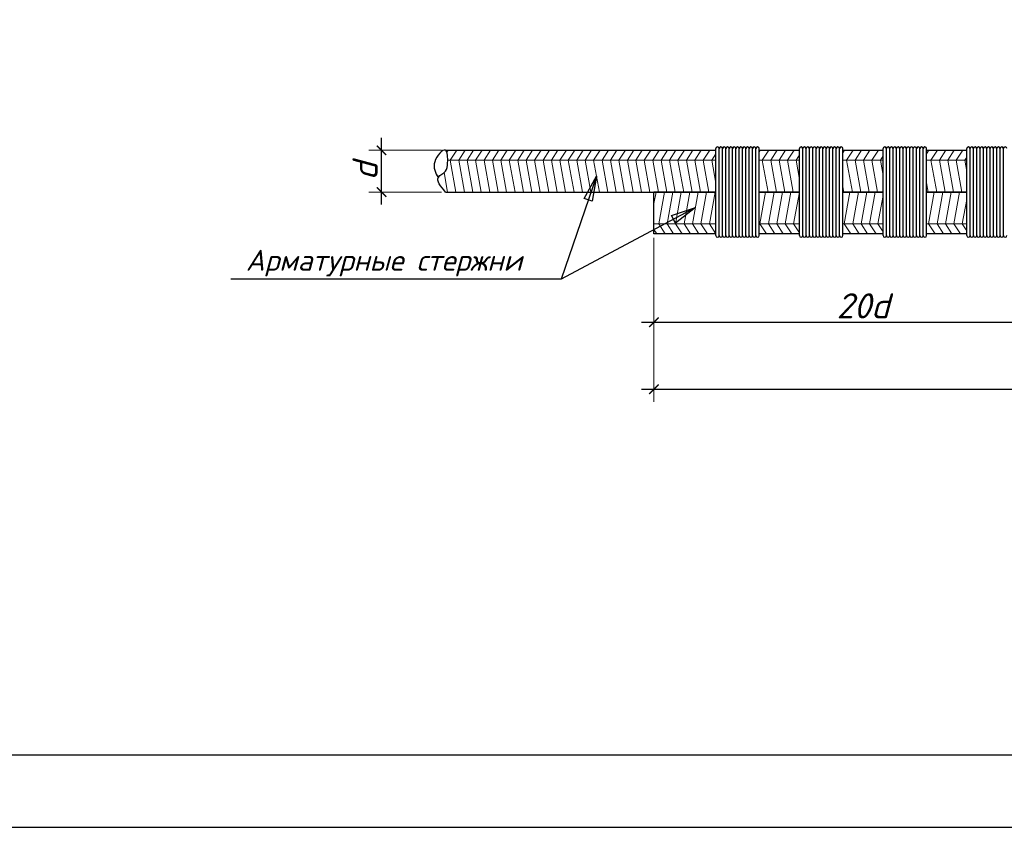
# Model space of a CAD drawing. Header units: millimetres. Extents: x -33345 to 4712671, y -3392 to 121473.
# Tile 609 of 656: x 3106069 to 3112876, y 44501 to 50080. Entities that reach past the tile are written whole.
import ezdxf

# ---------------------------------------------------------------- set-up
doc = ezdxf.new("R2010")
doc.units = ezdxf.units.MM
doc.layers.add('0.25', color=7, linetype='Continuous', lineweight=25)
doc.layers.add('Размеры1', color=252, linetype='Continuous', lineweight=15)
doc.layers.add('Лист', color=7, linetype='Continuous')
doc.layers.add('размеры КЖ', color=7, linetype='Continuous')
doc.styles.add('GOST 2.304', font='isocpeui.ttf')
doc.styles.add('ISOCPEUR', font='isocpeui.ttf', dxfattribs={"height": 300})
doc.dimstyles.new('SPDS$0', dxfattribs={"dimscale": 100, "dimtxt": 2.5, "dimasz": 1.5, "dimexe": 2, "dimexo": 0.625, "dimtad": 1, "dimdec": 0, "dimtxsty": 'GOST 2.304', "dimblk": '*U113', "dimcen": 0, "dimdle": 2, "dimclre": 256, "dimaunit": 1, "dimazin": 0, "dimtfac": 1, "dimtdec": 0, "dimtmove": 1, "dimatfit": 3, "dimfxl": 0.18, "dimtfill": 1, "dimtolj": 1, "dimtzin": 0, "dimlwe": -1, "dimarcsym": 0})

# ---------------------------------------------------------------- blocks, each defined once
blk = doc.blocks.new('*U328')
at = {"layer": '0.25', "color": 5, "linetype": 'Continuous', "lineweight": 25, "ltscale": 100}
blk.add_lwpolyline([(-59400, 0), (0, 0), (0, 42000), (-59400, 42000), (-59400, 0)], dxfattribs=at)
at = {"layer": '0.25', "color": 7, "linetype": 'Continuous', "lineweight": 30, "ltscale": 100}
blk.add_lwpolyline([(-57400, 500), (-500, 500), (-500, 41500), (-57400, 41500), (-57400, 500)], dxfattribs=at)
blk = doc.blocks.new('_ArchTick')
at = {"color": 0, "linetype": 'ByBlock', "const_width": 0.15}
blk.add_lwpolyline([(-0.5, -0.5), (0.5, 0.5)], dxfattribs=at)
blk = doc.blocks.new('*D309')
at = {"layer": 'Defpoints', "color": 0, "ltscale": 100, "transparency": 16777216}
for p in [(-49998831, 22683003), (-49998065, 22683003), (-49998065, 22682503)]:
    blk.add_point(p, dxfattribs=at)
at = {"layer": 'Размеры1', "color": 0, "lineweight": -2, "ltscale": 100, "transparency": 16777216}
blk.add_line((-49998831, 22682353), (-49998831, 22683153), dxfattribs=at)
at = {"layer": 'Размеры1', "ltscale": 100, "transparency": 16777216}
for p, q in [((-49998112, 22683003), (-49998981, 22683003)), ((-49998112, 22682503), (-49998981, 22682503))]:
    blk.add_line(p, q, dxfattribs=at)
at = {"layer": 'Размеры1', "color": 0, "lineweight": 0, "ltscale": 100, "transparency": 16777216, "insert": (-49999028, 22682753), "char_height": 300, "attachment_point": 5, "rotation": 90, "style": 'ISOCPEUR', "bg_fill": 3, "box_fill_scale": 1.1, "bg_fill_color": 256, "bg_fill_true_color": 13158600, "bg_fill_transparency": 0}
blk.add_mtext('\\A1;d', dxfattribs=at)
at = {"layer": 'Размеры1', "color": 0, "lineweight": -2, "ltscale": 100, "transparency": 16777216, "xscale": 112.5, "yscale": 112.5, "zscale": 112.5}
for p, rotation in [((-49998831, 22683003), 90), ((-49998831, 22682503), 270)]:
    blk.add_blockref('_ArchTick', p, dxfattribs=dict(at, rotation=rotation))
blk = doc.blocks.new('*U113')
at = {"color": 0, "linetype": 'ByBlock', "const_width": 0.15}
blk.add_lwpolyline([(-0.5, -0.5), (0.5, 0.5)], dxfattribs=at)
blk = doc.blocks.new('*D311')
at = {"layer": 'Defpoints', "color": 0, "ltscale": 100, "transparency": 16777216}
for p in [(-49995572, 22682003), (-49990572, 22682003), (-49990572, 22680947)]:
    blk.add_point(p, dxfattribs=at)
at = {"layer": 'Размеры1', "ltscale": 100, "transparency": 16777216}
for p, q in [((-49995572, 22681956), (-49995572, 22680797)), ((-49990572, 22681956), (-49990572, 22680797))]:
    blk.add_line(p, q, dxfattribs=at)
at = {"layer": 'Размеры1', "color": 0, "lineweight": -2, "ltscale": 100, "transparency": 16777216}
blk.add_line((-49995722, 22680947), (-49990422, 22680947), dxfattribs=at)
at = {"layer": 'Размеры1', "color": 0, "lineweight": -2, "ltscale": 100, "transparency": 16777216, "xscale": 112.5, "yscale": 112.5, "zscale": 112.5, "rotation": 180}
blk.add_blockref('_ArchTick', (-49995572, 22680947), dxfattribs=at)
at = {"layer": 'Размеры1', "color": 0, "lineweight": -2, "ltscale": 100, "transparency": 16777216, "xscale": 112.5, "yscale": 112.5, "zscale": 112.5}
blk.add_blockref('_ArchTick', (-49990572, 22680947), dxfattribs=at)
at = {"layer": 'Размеры1', "color": 0, "lineweight": 0, "ltscale": 100, "transparency": 16777216, "insert": (-49993072, 22681144), "char_height": 300, "attachment_point": 5, "style": 'ISOCPEUR', "bg_fill": 3, "box_fill_scale": 1.1, "bg_fill_color": 256, "bg_fill_true_color": 13158600, "bg_fill_transparency": 0}
blk.add_mtext('\\A1;2{\\fISOCPEUR|b0|i1|c186|p34;0d}', dxfattribs=at)
blk = doc.blocks.new('*D312')
at = {"layer": 'Defpoints', "color": 0, "ltscale": 100, "transparency": 16777216}
for p in [(-49985572, 22681703), (-49995572, 22681203), (-49985572, 22680147)]:
    blk.add_point(p, dxfattribs=at)
at = {"layer": 'Размеры1', "ltscale": 100, "transparency": 16777216}
for p, q in [((-49985572, 22681656), (-49985572, 22679997)), ((-49995572, 22681156), (-49995572, 22679997))]:
    blk.add_line(p, q, dxfattribs=at)
at = {"layer": 'Размеры1', "color": 0, "lineweight": -2, "ltscale": 100, "transparency": 16777216}
blk.add_line((-49995722, 22680147), (-49985422, 22680147), dxfattribs=at)
at = {"layer": 'Размеры1', "color": 0, "lineweight": -2, "ltscale": 100, "transparency": 16777216, "xscale": 112.5, "yscale": 112.5, "zscale": 112.5, "rotation": 180}
blk.add_blockref('_ArchTick', (-49995572, 22680147), dxfattribs=at)
at = {"layer": 'Размеры1', "color": 0, "lineweight": -2, "ltscale": 100, "transparency": 16777216, "xscale": 112.5, "yscale": 112.5, "zscale": 112.5}
blk.add_blockref('_ArchTick', (-49985572, 22680147), dxfattribs=at)
at = {"layer": 'Размеры1', "color": 0, "lineweight": 0, "ltscale": 100, "transparency": 16777216, "insert": (-49990572, 22680344), "char_height": 300, "attachment_point": 5, "style": 'ISOCPEUR', "bg_fill": 3, "box_fill_scale": 1.1, "bg_fill_color": 256, "bg_fill_true_color": 13158600, "bg_fill_transparency": 0}
blk.add_mtext('\\A1;40d', dxfattribs=at)
blk = doc.blocks.new('jsd')
at = {"color": 250, "ltscale": 15}
for p, q in [((-49994312.3, 22683003.4), (-49994312.3, 22683023.4)), ((-49993312.3, 22683003.4), (-49993312.3, 22683023.4)), ((-49992312.3, 22683003.4), (-49992312.3, 22683023.4))]:
    blk.add_line(p, q, dxfattribs=at)
at = {"color": 250, "lineweight": 25, "ltscale": 100}
for p, q in [((-49996405.1, 22682426.2), (-49996259.6, 22682693.8)), ((-49996259.6, 22682693.8), (-49996310.1, 22682393.4)), ((-49996310.1, 22682393.4), (-49996405.1, 22682426.2)), ((-49995363.9, 22682222), (-49995075, 22682318.7)), ((-49995075, 22682318.7), (-49995316.7, 22682133.3)), ((-49995316.7, 22682133.3), (-49995363.9, 22682222))]:
    blk.add_line(p, q, dxfattribs=at)
for points in [[(-49996259.6, 22682693.8), (-49996683.9, 22681463.4)], [(-49996683.9, 22681463.4), (-50000633.9, 22681463.4)]]:
    blk.add_lwpolyline(points, dxfattribs=at)
at = {"color": 250, "ltscale": 15}
for centre in [(-49994812.3, 22683023.4), (-49994772.3, 22683023.4), (-49994732.3, 22683023.4), (-49994692.3, 22683023.4), (-49994652.3, 22683023.4), (-49994612.3, 22683023.4), (-49994572.3, 22683023.4), (-49994532.3, 22683023.4), (-49994492.3, 22683023.4), (-49994452.3, 22683023.4), (-49994412.3, 22683023.4), (-49994372.3, 22683023.4), (-49994332.3, 22683023.4), (-49993812.3, 22683023.4), (-49993772.3, 22683023.4), (-49993732.3, 22683023.4), (-49993692.3, 22683023.4), (-49993652.3, 22683023.4), (-49993612.3, 22683023.4), (-49993572.3, 22683023.4), (-49993532.3, 22683023.4), (-49993492.3, 22683023.4), (-49993452.3, 22683023.4), (-49993412.3, 22683023.4), (-49993372.3, 22683023.4), (-49993332.3, 22683023.4), (-49992812.3, 22683023.4), (-49992772.3, 22683023.4), (-49992732.3, 22683023.4), (-49992692.3, 22683023.4), (-49992652.3, 22683023.4), (-49992612.3, 22683023.4), (-49992572.3, 22683023.4), (-49992532.3, 22683023.4), (-49992492.3, 22683023.4), (-49992452.3, 22683023.4), (-49992412.3, 22683023.4), (-49992372.3, 22683023.4), (-49992332.3, 22683023.4), (-49991812.3, 22683023.4), (-49991772.3, 22683023.4), (-49991732.3, 22683023.4), (-49991692.3, 22683023.4), (-49991652.3, 22683023.4), (-49991612.3, 22683023.4), (-49991572.3, 22683023.4), (-49991532.3, 22683023.4), (-49991492.3, 22683023.4), (-49991452.3, 22683023.4), (-49991412.3, 22683023.4), (-49991372.3, 22683023.4)]:
    blk.add_arc(centre, 20, 0, 180, dxfattribs=at)
at = {"layer": 'размеры КЖ', "color": 250, "lineweight": 30}
for p, q in [((-49998065.4, 22683003.4), (-49994832.3, 22683003.4)), ((-49994312.3, 22683003.4), (-49993832.3, 22683003.4)), ((-49993312.3, 22683003.4), (-49992832.3, 22683003.4)), ((-49992312.3, 22683003.4), (-49991832.3, 22683003.4)), ((-49998065.4, 22682503.4), (-49994832.3, 22682503.4)), ((-49995572.3, 22682003.4), (-49995572.3, 22682503.4)), ((-49994832.3, 22682503.4), (-49995572.3, 22682503.4)), ((-49994312.3, 22682503.4), (-49993832.3, 22682503.4)), ((-49993832.3, 22682503.4), (-49994312.3, 22682503.4)), ((-49993312.3, 22682503.4), (-49992832.3, 22682503.4)), ((-49992832.3, 22682503.4), (-49993312.3, 22682503.4)), ((-49992312.3, 22682503.4), (-49991832.3, 22682503.4)), ((-49991832.3, 22682503.4), (-49992312.3, 22682503.4)), ((-49994832.3, 22682003.4), (-49995572.3, 22682003.4)), ((-49993832.3, 22682003.4), (-49994312.3, 22682003.4)), ((-49992832.3, 22682003.4), (-49993312.3, 22682003.4)), ((-49991832.3, 22682003.4), (-49992312.3, 22682003.4))]:
    blk.add_line(p, q, dxfattribs=at)
at = {"layer": 'размеры КЖ', "color": 250, "lineweight": 15}
for p, q in [((-49998048, 22682978.7), (-49998032, 22683003.4)), ((-49998008.3, 22682884.3), (-49997931.2, 22683003.4)), ((-49997907.5, 22682884.3), (-49997830.3, 22683003.4)), ((-49997806.6, 22682884.3), (-49997729.5, 22683003.4)), ((-49997705.7, 22682884.3), (-49997628.6, 22683003.4)), ((-49997604.9, 22682884.3), (-49997527.8, 22683003.4)), ((-49997504, 22682884.3), (-49997426.9, 22683003.4)), ((-49997403.2, 22682884.3), (-49997326.1, 22683003.4)), ((-49997302.3, 22682884.3), (-49997225.2, 22683003.4)), ((-49997201.5, 22682884.3), (-49997124.4, 22683003.4)), ((-49997100.6, 22682884.3), (-49997023.5, 22683003.4)), ((-49996999.8, 22682884.3), (-49996922.7, 22683003.4)), ((-49996898.9, 22682884.3), (-49996821.8, 22683003.4)), ((-49996798.1, 22682884.3), (-49996721, 22683003.4)), ((-49996697.2, 22682884.3), (-49996620.1, 22683003.4)), ((-49996596.4, 22682884.3), (-49996519.2, 22683003.4)), ((-49996495.5, 22682884.3), (-49996418.4, 22683003.4)), ((-49996394.7, 22682884.3), (-49996317.5, 22683003.4)), ((-49996293.8, 22682884.3), (-49996216.7, 22683003.4)), ((-49996193, 22682884.3), (-49996115.8, 22683003.4)), ((-49996092.1, 22682884.3), (-49996015, 22683003.4)), ((-49995991.2, 22682884.3), (-49995914.1, 22683003.4)), ((-49995890.4, 22682884.3), (-49995813.3, 22683003.4)), ((-49995789.5, 22682884.3), (-49995712.4, 22683003.4)), ((-49995688.7, 22682884.3), (-49995611.6, 22683003.4)), ((-49995587.8, 22682884.3), (-49995510.7, 22683003.4)), ((-49995487, 22682884.3), (-49995409.9, 22683003.4)), ((-49995386.1, 22682884.3), (-49995309, 22683003.4)), ((-49995285.3, 22682884.3), (-49995208.2, 22683003.4)), ((-49995184.4, 22682884.3), (-49995107.3, 22683003.4)), ((-49995083.6, 22682884.3), (-49995006.4, 22683003.4)), ((-49994982.7, 22682884.3), (-49994905.6, 22683003.4)), ((-49994881.9, 22682884.3), (-49994832.3, 22682960.8)), ((-49994312.3, 22682985.1), (-49994300.5, 22683003.4)), ((-49994276.7, 22682884.3), (-49994199.6, 22683003.4)), ((-49994175.9, 22682884.3), (-49994098.8, 22683003.4)), ((-49994075, 22682884.3), (-49993997.9, 22683003.4)), ((-49993974.2, 22682884.3), (-49993897.1, 22683003.4)), ((-49993873.3, 22682884.3), (-49993832.3, 22682947.7)), ((-49993312.3, 22682972), (-49993291.9, 22683003.4)), ((-49993268.2, 22682884.3), (-49993191.1, 22683003.4)), ((-49993167.4, 22682884.3), (-49993090.2, 22683003.4)), ((-49993066.5, 22682884.3), (-49992989.4, 22683003.4)), ((-49992965.7, 22682884.3), (-49992888.5, 22683003.4)), ((-49992864.8, 22682884.3), (-49992832.3, 22682934.5)), ((-49992312.3, 22682958.8), (-49992283.4, 22683003.4)), ((-49992259.7, 22682884.3), (-49992182.6, 22683003.4)), ((-49992158.8, 22682884.3), (-49992081.7, 22683003.4)), ((-49992058, 22682884.3), (-49991980.9, 22683003.4)), ((-49991957.1, 22682884.3), (-49991880, 22683003.4)), ((-49991856.3, 22682884.3), (-49991832.3, 22682921.3)), ((-49994832.3, 22682884.3), (-49998038.8, 22682884.3)), ((-49998008.3, 22682884.3), (-49997940, 22682503.4)), ((-49997907.5, 22682884.3), (-49997839.1, 22682503.4)), ((-49997806.6, 22682884.3), (-49997738.3, 22682503.4)), ((-49997705.7, 22682884.3), (-49997637.4, 22682503.4)), ((-49997604.9, 22682884.3), (-49997536.6, 22682503.4)), ((-49997504, 22682884.3), (-49997435.7, 22682503.4)), ((-49997403.2, 22682884.3), (-49997334.8, 22682503.4)), ((-49997302.3, 22682884.3), (-49997234, 22682503.4)), ((-49997201.5, 22682884.3), (-49997133.1, 22682503.4)), ((-49997100.6, 22682884.3), (-49997032.3, 22682503.4)), ((-49996999.8, 22682884.3), (-49996931.4, 22682503.4)), ((-49996898.9, 22682884.3), (-49996830.6, 22682503.4)), ((-49996798.1, 22682884.3), (-49996729.7, 22682503.4)), ((-49996697.2, 22682884.3), (-49996628.9, 22682503.4)), ((-49996596.4, 22682884.3), (-49996528, 22682503.4)), ((-49996495.5, 22682884.3), (-49996427.2, 22682503.4)), ((-49996394.7, 22682884.3), (-49996326.3, 22682503.4)), ((-49996293.8, 22682884.3), (-49996225.5, 22682503.4)), ((-49996193, 22682884.3), (-49996124.6, 22682503.4)), ((-49996092.1, 22682884.3), (-49996023.8, 22682503.4)), ((-49995991.2, 22682884.3), (-49995922.9, 22682503.4)), ((-49995890.4, 22682884.3), (-49995822.1, 22682503.4)), ((-49995789.5, 22682884.3), (-49995721.2, 22682503.4)), ((-49995688.7, 22682884.3), (-49995620.3, 22682503.4)), ((-49995587.8, 22682884.3), (-49995519.5, 22682503.4)), ((-49995487, 22682884.3), (-49995418.6, 22682503.4)), ((-49995386.1, 22682884.3), (-49995317.8, 22682503.4)), ((-49995285.3, 22682884.3), (-49995216.9, 22682503.4)), ((-49995184.4, 22682884.3), (-49995116.1, 22682503.4)), ((-49995083.6, 22682884.3), (-49995015.2, 22682503.4)), ((-49994982.7, 22682884.3), (-49994914.4, 22682503.4)), ((-49994881.9, 22682884.3), (-49994832.3, 22682607.9)), ((-49993832.3, 22682884.3), (-49994312.3, 22682884.3)), ((-49994276.7, 22682884.3), (-49994208.4, 22682503.4)), ((-49994175.9, 22682884.3), (-49994107.6, 22682503.4)), ((-49994075, 22682884.3), (-49994006.7, 22682503.4)), ((-49993974.2, 22682884.3), (-49993905.8, 22682503.4)), ((-49993873.3, 22682884.3), (-49993832.3, 22682655.4)), ((-49992832.3, 22682884.3), (-49993312.3, 22682884.3)), ((-49993268.2, 22682884.3), (-49993199.9, 22682503.4)), ((-49993167.4, 22682884.3), (-49993099, 22682503.4)), ((-49993066.5, 22682884.3), (-49992998.2, 22682503.4)), ((-49992965.7, 22682884.3), (-49992897.3, 22682503.4)), ((-49992864.8, 22682884.3), (-49992832.3, 22682703)), ((-49991832.3, 22682884.3), (-49992312.3, 22682884.3)), ((-49992259.7, 22682884.3), (-49992191.3, 22682503.4)), ((-49992158.8, 22682884.3), (-49992090.5, 22682503.4)), ((-49992058, 22682884.3), (-49991989.6, 22682503.4)), ((-49991957.1, 22682884.3), (-49991888.8, 22682503.4)), ((-49991856.3, 22682884.3), (-49991832.3, 22682750.5)), ((-49998082.6, 22682736.2), (-49998040.8, 22682503.4)), ((-49993312.3, 22682567.7), (-49993300.7, 22682503.4)), ((-49992312.3, 22682615.3), (-49992292.2, 22682503.4)), ((-49995572.3, 22682366.5), (-49995547.7, 22682503.4)), ((-49995515.2, 22682122.4), (-49995446.9, 22682503.4)), ((-49995414.4, 22682122.4), (-49995346, 22682503.4)), ((-49995313.5, 22682122.4), (-49995245.2, 22682503.4)), ((-49995212.7, 22682122.4), (-49995144.3, 22682503.4)), ((-49995111.8, 22682122.4), (-49995043.5, 22682503.4)), ((-49995011, 22682122.4), (-49994942.6, 22682503.4)), ((-49994910.1, 22682122.4), (-49994841.8, 22682503.4)), ((-49994312.3, 22682520.2), (-49994309.3, 22682503.4)), ((-49994305, 22682122.4), (-49994236.6, 22682503.4)), ((-49994204.1, 22682122.4), (-49994135.8, 22682503.4)), ((-49994103.3, 22682122.4), (-49994034.9, 22682503.4)), ((-49994002.4, 22682122.4), (-49993934.1, 22682503.4)), ((-49993901.6, 22682122.4), (-49993833.2, 22682503.4)), ((-49993296.4, 22682122.4), (-49993228.1, 22682503.4)), ((-49993195.6, 22682122.4), (-49993127.3, 22682503.4)), ((-49993094.7, 22682122.4), (-49993026.4, 22682503.4)), ((-49992993.9, 22682122.4), (-49992925.5, 22682503.4)), ((-49992893, 22682122.4), (-49992832.3, 22682461.1)), ((-49992287.9, 22682122.4), (-49992219.6, 22682503.4)), ((-49992187.1, 22682122.4), (-49992118.7, 22682503.4)), ((-49992086.2, 22682122.4), (-49992017.9, 22682503.4)), ((-49991985.4, 22682122.4), (-49991917, 22682503.4)), ((-49991884.5, 22682122.4), (-49991832.3, 22682413.5)), ((-49994832.3, 22682122.4), (-49995572.3, 22682122.4)), ((-49995515.2, 22682122.4), (-49995438.1, 22682003.4)), ((-49995414.4, 22682122.4), (-49995337.2, 22682003.4)), ((-49995313.5, 22682122.4), (-49995236.4, 22682003.4)), ((-49995212.7, 22682122.4), (-49995135.5, 22682003.4)), ((-49995111.8, 22682122.4), (-49995034.7, 22682003.4)), ((-49995011, 22682122.4), (-49994933.8, 22682003.4)), ((-49994910.1, 22682122.4), (-49994833, 22682003.4)), ((-49993832.3, 22682122.4), (-49994312.3, 22682122.4)), ((-49994305, 22682122.4), (-49994227.9, 22682003.4)), ((-49994204.1, 22682122.4), (-49994127, 22682003.4)), ((-49994103.3, 22682122.4), (-49994026.2, 22682003.4)), ((-49994002.4, 22682122.4), (-49993925.3, 22682003.4)), ((-49993901.6, 22682122.4), (-49993832.3, 22682015.4)), ((-49992832.3, 22682122.4), (-49993312.3, 22682122.4)), ((-49993296.4, 22682122.4), (-49993219.3, 22682003.4)), ((-49993195.6, 22682122.4), (-49993118.5, 22682003.4)), ((-49993094.7, 22682122.4), (-49993017.6, 22682003.4)), ((-49992993.9, 22682122.4), (-49992916.8, 22682003.4)), ((-49992893, 22682122.4), (-49992832.3, 22682028.6)), ((-49991832.3, 22682122.4), (-49992312.3, 22682122.4)), ((-49992287.9, 22682122.4), (-49992210.8, 22682003.4)), ((-49992187.1, 22682122.4), (-49992109.9, 22682003.4)), ((-49992086.2, 22682122.4), (-49992009.1, 22682003.4)), ((-49991985.4, 22682122.4), (-49991908.2, 22682003.4)), ((-49991884.5, 22682122.4), (-49991832.3, 22682041.8)), ((-49995572.3, 22682054.8), (-49995538.9, 22682003.4)), ((-49992312.3, 22682004.3), (-49992311.7, 22682003.4))]:
    blk.add_line(p, q, dxfattribs=at)
at = {"layer": 'размеры КЖ', "color": 250, "lineweight": 30}
blk.add_spline([(-49998065.4, 22682503.4), (-49998148.6, 22682681.4), (-49998063.9, 22682754.5), (-49998039.5, 22682851.7), (-49998065.4, 22683003.4), (-49998194.8, 22682866), (-49998151.1, 22682673.2)], degree=3, dxfattribs=at)
at = {"lineweight": 25, "ltscale": 100, "insert": (-50000454.2, 22681813.4), "char_height": 250, "width": 3637.5, "attachment_point": 1, "style": 'ISOCPEUR'}
blk.add_mtext('\\fISOCPEUR|b0|i1|c1|p34;\\W1.0000000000;\\T1.0000000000;\\o\\lАрматурные стержни ', dxfattribs=at)
at = {"layer": 'Размеры1', "color": 250, "lineweight": 0, "ltscale": 100}
dim = blk.add_linear_dim(base=(-49998830.9, 22683003.4), p1=(-49998065.4, 22682503.4), p2=(-49998065.4, 22683003.4), angle=90, text='d', dimstyle='SPDS$0', override={"dimscale": 75, "dimlfac": 1, "dimtxsty": 'ISOCPEUR', "dimblk1": 'ArchTick', "dimblk2": 'ArchTick', "dimsah": 1, "dimtolj": 1}, dxfattribs=at)
dim.commit()
dim.dimension.update_dxf_attribs({"geometry": '*D309', "text_midpoint": (-49998830.9, 22682753.4), "dimtype": 128})
dim = blk.add_linear_dim(base=(-49990572.3, 22680947), p1=(-49995572.3, 22682003.4), p2=(-49990572.3, 22682003.4), text='2{\\fISOCPEUR|b0|i1|c186|p34;0d}', dimstyle='SPDS$0', override={"dimscale": 75, "dimlfac": 1, "dimtxsty": 'ISOCPEUR', "dimblk1": 'ArchTick', "dimblk2": 'ArchTick', "dimsah": 1, "dimtolj": 1}, dxfattribs=at)
dim.commit()
dim.dimension.update_dxf_attribs({"geometry": '*D311', "text_midpoint": (-49993072.3, 22681143.9)})
at = {"color": 250, "ltscale": 15}
for p, q in [((-49994832.3, 22681983.4), (-49994832.3, 22683023.4)), ((-49994792.3, 22681983.4), (-49994792.3, 22683023.4)), ((-49994792.3, 22681983.4), (-49994792.3, 22683023.4)), ((-49994752.3, 22681983.4), (-49994752.3, 22683023.4)), ((-49994752.3, 22681983.4), (-49994752.3, 22683023.4)), ((-49994712.3, 22681983.4), (-49994712.3, 22683023.4)), ((-49994712.3, 22681983.4), (-49994712.3, 22683023.4)), ((-49994672.3, 22681983.4), (-49994672.3, 22683023.4)), ((-49994672.3, 22681983.4), (-49994672.3, 22683023.4)), ((-49994632.3, 22681983.4), (-49994632.3, 22683023.4)), ((-49994632.3, 22681983.4), (-49994632.3, 22683023.4)), ((-49994592.3, 22681983.4), (-49994592.3, 22683023.4)), ((-49994592.3, 22681983.4), (-49994592.3, 22683023.4)), ((-49994552.3, 22681983.4), (-49994552.3, 22683023.4)), ((-49994552.3, 22681983.4), (-49994552.3, 22683023.4)), ((-49994512.3, 22681983.4), (-49994512.3, 22683023.4)), ((-49994512.3, 22681983.4), (-49994512.3, 22683023.4)), ((-49994472.3, 22681983.4), (-49994472.3, 22683023.4)), ((-49994472.3, 22681983.4), (-49994472.3, 22683023.4)), ((-49994432.3, 22681983.4), (-49994432.3, 22683023.4)), ((-49994432.3, 22681983.4), (-49994432.3, 22683023.4)), ((-49994392.3, 22681983.4), (-49994392.3, 22683023.4)), ((-49994392.3, 22681983.4), (-49994392.3, 22683023.4)), ((-49994352.3, 22681983.4), (-49994352.3, 22683023.4)), ((-49994352.3, 22681983.4), (-49994352.3, 22683023.4)), ((-49994312.3, 22681983.4), (-49994312.3, 22683023.4)), ((-49993832.3, 22681983.4), (-49993832.3, 22683023.4)), ((-49993792.3, 22681983.4), (-49993792.3, 22683023.4)), ((-49993792.3, 22681983.4), (-49993792.3, 22683023.4)), ((-49993752.3, 22681983.4), (-49993752.3, 22683023.4)), ((-49993752.3, 22681983.4), (-49993752.3, 22683023.4)), ((-49993712.3, 22681983.4), (-49993712.3, 22683023.4)), ((-49993712.3, 22681983.4), (-49993712.3, 22683023.4)), ((-49993672.3, 22681983.4), (-49993672.3, 22683023.4)), ((-49993672.3, 22681983.4), (-49993672.3, 22683023.4)), ((-49993632.3, 22681983.4), (-49993632.3, 22683023.4)), ((-49993632.3, 22681983.4), (-49993632.3, 22683023.4)), ((-49993592.3, 22681983.4), (-49993592.3, 22683023.4)), ((-49993592.3, 22681983.4), (-49993592.3, 22683023.4)), ((-49993552.3, 22681983.4), (-49993552.3, 22683023.4)), ((-49993552.3, 22681983.4), (-49993552.3, 22683023.4)), ((-49993512.3, 22681983.4), (-49993512.3, 22683023.4)), ((-49993512.3, 22681983.4), (-49993512.3, 22683023.4)), ((-49993472.3, 22681983.4), (-49993472.3, 22683023.4)), ((-49993472.3, 22681983.4), (-49993472.3, 22683023.4)), ((-49993432.3, 22681983.4), (-49993432.3, 22683023.4)), ((-49993432.3, 22681983.4), (-49993432.3, 22683023.4)), ((-49993392.3, 22681983.4), (-49993392.3, 22683023.4)), ((-49993392.3, 22681983.4), (-49993392.3, 22683023.4)), ((-49993352.3, 22681983.4), (-49993352.3, 22683023.4)), ((-49993352.3, 22681983.4), (-49993352.3, 22683023.4)), ((-49993312.3, 22681983.4), (-49993312.3, 22683023.4)), ((-49992832.3, 22681983.4), (-49992832.3, 22683023.4)), ((-49992792.3, 22681983.4), (-49992792.3, 22683023.4)), ((-49992792.3, 22681983.4), (-49992792.3, 22683023.4)), ((-49992752.3, 22681983.4), (-49992752.3, 22683023.4)), ((-49992752.3, 22681983.4), (-49992752.3, 22683023.4)), ((-49992712.3, 22681983.4), (-49992712.3, 22683023.4)), ((-49992712.3, 22681983.4), (-49992712.3, 22683023.4)), ((-49992672.3, 22681983.4), (-49992672.3, 22683023.4)), ((-49992672.3, 22681983.4), (-49992672.3, 22683023.4)), ((-49992632.3, 22681983.4), (-49992632.3, 22683023.4)), ((-49992632.3, 22681983.4), (-49992632.3, 22683023.4)), ((-49992592.3, 22681983.4), (-49992592.3, 22683023.4)), ((-49992592.3, 22681983.4), (-49992592.3, 22683023.4)), ((-49992552.3, 22681983.4), (-49992552.3, 22683023.4)), ((-49992552.3, 22681983.4), (-49992552.3, 22683023.4)), ((-49992512.3, 22681983.4), (-49992512.3, 22683023.4)), ((-49992512.3, 22681983.4), (-49992512.3, 22683023.4)), ((-49992472.3, 22681983.4), (-49992472.3, 22683023.4)), ((-49992472.3, 22681983.4), (-49992472.3, 22683023.4)), ((-49992432.3, 22681983.4), (-49992432.3, 22683023.4)), ((-49992432.3, 22681983.4), (-49992432.3, 22683023.4)), ((-49992392.3, 22681983.4), (-49992392.3, 22683023.4)), ((-49992392.3, 22681983.4), (-49992392.3, 22683023.4)), ((-49992352.3, 22681983.4), (-49992352.3, 22683023.4)), ((-49992352.3, 22681983.4), (-49992352.3, 22683023.4)), ((-49992312.3, 22681983.4), (-49992312.3, 22683023.4)), ((-49991832.3, 22681983.4), (-49991832.3, 22683023.4)), ((-49991792.3, 22681983.4), (-49991792.3, 22683023.4)), ((-49991792.3, 22681983.4), (-49991792.3, 22683023.4)), ((-49991752.3, 22681983.4), (-49991752.3, 22683023.4)), ((-49991752.3, 22681983.4), (-49991752.3, 22683023.4)), ((-49991712.3, 22681983.4), (-49991712.3, 22683023.4)), ((-49991712.3, 22681983.4), (-49991712.3, 22683023.4)), ((-49991672.3, 22681983.4), (-49991672.3, 22683023.4)), ((-49991672.3, 22681983.4), (-49991672.3, 22683023.4)), ((-49991632.3, 22681983.4), (-49991632.3, 22683023.4)), ((-49991632.3, 22681983.4), (-49991632.3, 22683023.4)), ((-49991592.3, 22681983.4), (-49991592.3, 22683023.4)), ((-49991592.3, 22681983.4), (-49991592.3, 22683023.4)), ((-49991552.3, 22681983.4), (-49991552.3, 22683023.4)), ((-49991552.3, 22681983.4), (-49991552.3, 22683023.4)), ((-49991512.3, 22681983.4), (-49991512.3, 22683023.4)), ((-49991512.3, 22681983.4), (-49991512.3, 22683023.4)), ((-49991472.3, 22681983.4), (-49991472.3, 22683023.4)), ((-49991472.3, 22681983.4), (-49991472.3, 22683023.4)), ((-49991432.3, 22681983.4), (-49991432.3, 22683023.4)), ((-49991432.3, 22681983.4), (-49991432.3, 22683023.4)), ((-49991392.3, 22681983.4), (-49991392.3, 22683023.4)), ((-49991392.3, 22681983.4), (-49991392.3, 22683023.4))]:
    blk.add_line(p, q, dxfattribs=at)
for centre in [(-49994812.3, 22681983.4), (-49994772.3, 22681983.4), (-49994732.3, 22681983.4), (-49994692.3, 22681983.4), (-49994652.3, 22681983.4), (-49994612.3, 22681983.4), (-49994572.3, 22681983.4), (-49994532.3, 22681983.4), (-49994492.3, 22681983.4), (-49994452.3, 22681983.4), (-49994412.3, 22681983.4), (-49994372.3, 22681983.4), (-49994332.3, 22681983.4), (-49993812.3, 22681983.4), (-49993772.3, 22681983.4), (-49993732.3, 22681983.4), (-49993692.3, 22681983.4), (-49993652.3, 22681983.4), (-49993612.3, 22681983.4), (-49993572.3, 22681983.4), (-49993532.3, 22681983.4), (-49993492.3, 22681983.4), (-49993452.3, 22681983.4), (-49993412.3, 22681983.4), (-49993372.3, 22681983.4), (-49993332.3, 22681983.4), (-49992812.3, 22681983.4), (-49992772.3, 22681983.4), (-49992732.3, 22681983.4), (-49992692.3, 22681983.4), (-49992652.3, 22681983.4), (-49992612.3, 22681983.4), (-49992572.3, 22681983.4), (-49992532.3, 22681983.4), (-49992492.3, 22681983.4), (-49992452.3, 22681983.4), (-49992412.3, 22681983.4), (-49992372.3, 22681983.4), (-49992332.3, 22681983.4), (-49991812.3, 22681983.4), (-49991772.3, 22681983.4), (-49991732.3, 22681983.4), (-49991692.3, 22681983.4), (-49991652.3, 22681983.4), (-49991612.3, 22681983.4), (-49991572.3, 22681983.4), (-49991532.3, 22681983.4), (-49991492.3, 22681983.4), (-49991452.3, 22681983.4), (-49991412.3, 22681983.4), (-49991372.3, 22681983.4)]:
    blk.add_arc(centre, 20, 180, 0, dxfattribs=at)
at = {"layer": 'Размеры1', "color": 250, "lineweight": 0, "ltscale": 100}
dim = blk.add_linear_dim(base=(-49985572.3, 22680147), p1=(-49995572.3, 22681203.4), p2=(-49985572.3, 22681703.4), text='40d', dimstyle='SPDS$0', override={"dimscale": 75, "dimlfac": 1, "dimtxsty": 'ISOCPEUR', "dimblk1": 'ArchTick', "dimblk2": 'ArchTick', "dimsah": 1, "dimtolj": 1}, dxfattribs=at)
dim.commit()
dim.dimension.update_dxf_attribs({"geometry": '*D312', "text_midpoint": (-49990572.3, 22680343.9)})
at = {"color": 250, "lineweight": 25, "ltscale": 100}
blk.add_lwpolyline([(-49995075, 22682318.7), (-49996683.9, 22681463.4)], dxfattribs=at)

msp = doc.modelspace()

# ---------------------------------------------------------------- block references
at = {"layer": 'Лист', "ltscale": 100, "transparency": 33554687}
msp.add_blockref('*U328', (3162233.349, 44501.326, 1359241.5), dxfattribs=at)

# ---------------------------------------------------------------- next in the draw order: block references
at = {"color": 7, "true_color": 0xffffff, "xscale": 0.5780932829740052, "yscale": 0.5780932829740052, "zscale": 0.5780932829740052}
msp.add_blockref('jsd', (32012558.687, -13063713.429, 1359241.5), dxfattribs=at)

doc.saveas('drawing.dxf')
